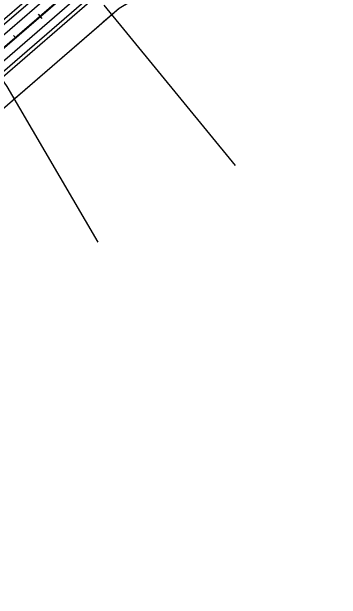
# Model space of a CAD drawing. Extents: x 192699 to 285914, y 194342 to 233219.
# Drawn here: x 202786 to 203797, y 200698 to 202501 of the extents above; entities that cross this region are included whole.
import ezdxf

# ---------------------------------------------------------------- set-up
doc = ezdxf.new("R2010")
doc.units = 0
for name, color, linetype in [('Barrier Wall', 7, 'Continuous'), ('BRIDGE', 7, 'Continuous'), ('CENT LINE', 7, 'Continuous'), ('Flood Plain', 7, 'Continuous'), ('R-W - CofA', 7, 'Continuous'), ('ROAD', 7, 'Continuous'), ('STATIONING1', 7, 'Continuous')]:
    doc.layers.add(name, color=color, linetype=linetype)

msp = doc.modelspace()

# ---------------------------------------------------------------- linework, layer by layer
at = {"layer": 'Barrier Wall'}
for p, q in [((202666.9, 202310.1), (203054.9, 202646)), ((202668.2, 202308.6), (203056.2, 202644.5))]:
    msp.add_line(p, q, dxfattribs=at)
at = {"layer": 'BRIDGE'}
for p, q in [((202633.8, 202366.9), (203001.3, 202685)), ((202705, 202255.1), (203089.3, 202587.7))]:
    msp.add_line(p, q, dxfattribs=at)
at = {"layer": 'CENT LINE'}
msp.add_line((198833.2, 198989.9), (207514.6, 206505.5), dxfattribs=at)
at = {"layer": 'Flood Plain'}
for points in [[(203068.5, 202521.2), (203471.2, 202029.6)], [(203051.5, 201794), (202771.7, 202272), (202662.5, 202429)]]:
    msp.add_lwpolyline(points, dxfattribs=at)
at = {"layer": 'R-W - CofA'}
for points in [[(198915, 198895.4), (200006.2, 199840), (200088.4, 199897.9), (200242.8, 200025.1), (200696.5, 200417.8), (200851, 200544.9), (200998.9, 200679.6), (203115.8, 202512.2), (203289.9, 202616.7), (203516.7, 202813), (203710.8, 203047.2)], [(203074, 202476), (203115.8, 202512.2), (203207, 202566.9)], [(203057.3, 202461.6), (203061.9, 202465.5)], [(203065.7, 202468.8), (203070.2, 202472.8)], [(202804.5, 202242.8), (203053.5, 202458.3)], [(202787.9, 202228.3), (202792.4, 202232.3)], [(202796.2, 202235.5), (202800.7, 202239.5)]]:
    msp.add_lwpolyline(points, dxfattribs=at)
at = {"layer": 'ROAD'}
for p, q in [((198797.8, 199030.7), (207479.2, 206546.3)), ((198813.5, 199012.5), (207494.9, 206528.2)), ((198852.8, 198967.2), (207534.2, 206482.8)), ((198868.5, 198949), (207549.9, 206464.7))]:
    msp.add_line(p, q, dxfattribs=at)
at = {"layer": 'STATIONING1'}
for points in [[(202867.1, 202494), (202878.9, 202480.4)], [(202791.5, 202428.5), (202797.4, 202421.7)]]:
    msp.add_lwpolyline(points, dxfattribs=at)

doc.saveas('drawing.dxf')
